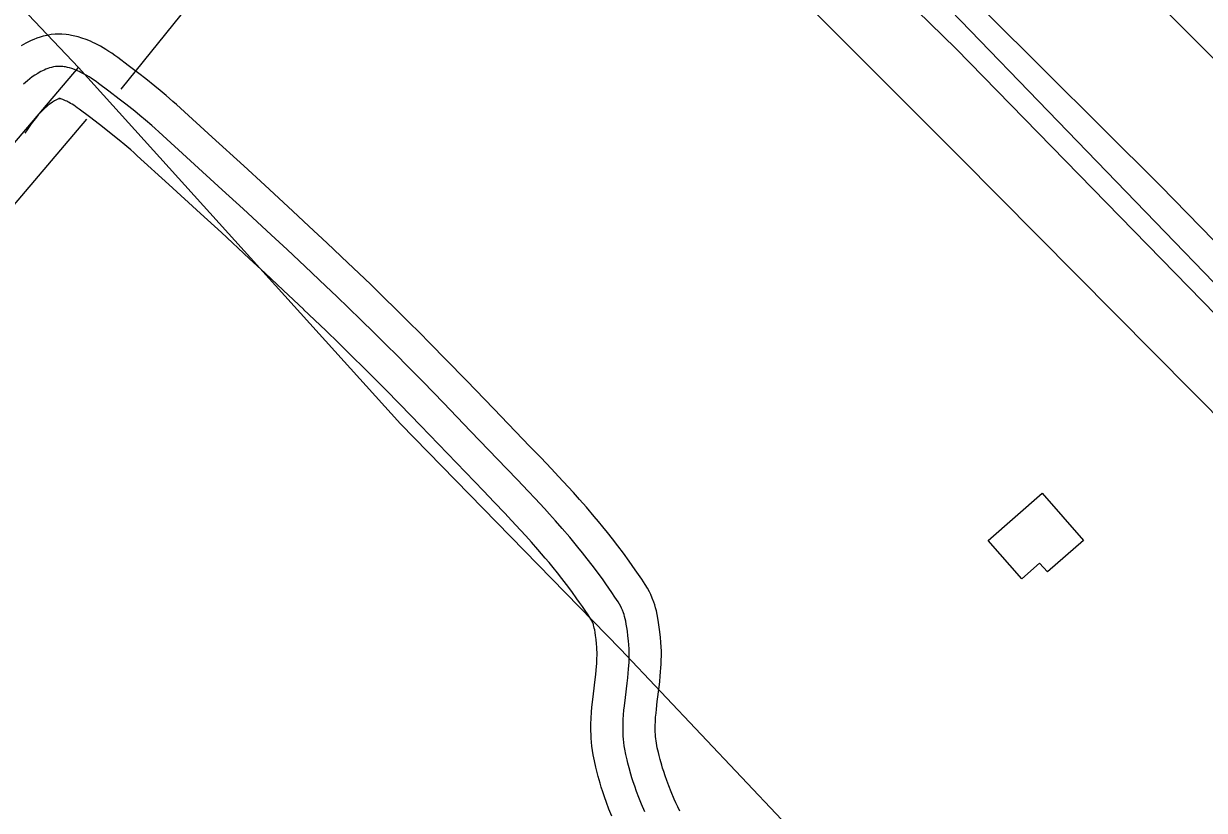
# Model space of a CAD drawing. Extents: x 3355724 to 3393621, y 594744 to 620174.
# Drawn here: x 3375675 to 3376226, y 614346 to 614713 of the extents above; entities that cross this region are included whole.
import ezdxf

# ---------------------------------------------------------------- set-up
doc = ezdxf.new("R2010")
doc.units = 0
for name, color, linetype in [('V-BLDG-OTLN', 7, 'Continuous'), ('V-DTCH-CNTR', 7, 'Continuous'), ('V-LEVE-TOET', 7, 'Continuous'), ('V-RIVR-EDGE', 7, 'Continuous'), ('V-ROAD-CNTR', 7, 'Continuous'), ('V-SURV-LINE', 7, 'Continuous'), ('V-TOPO-SHOR', 7, 'Continuous')]:
    doc.layers.add(name, color=color, linetype=linetype)

msp = doc.modelspace()

# ---------------------------------------------------------------- linework, layer by layer
at = {"layer": 'V-BLDG-OTLN'}
msp.add_lwpolyline([(3376140.3, 614453.74), (3376124.69, 614471.62), (3376149.88, 614493.62), (3376169.13, 614471.58), (3376152.29, 614456.87), (3376148.66, 614461.04)], close=True, dxfattribs=at)
at = {"layer": 'V-DTCH-CNTR'}
msp.add_line((3375850.51, 614525.89), (3375700.19, 614692.1), dxfattribs=at)
for points in [[(3374733.61, 613563.09), (3374803.34, 613645.19), (3374892.86, 613750.59), (3375001.61, 613880.61), (3375176.95, 614083.67), (3375315.11, 614243.02), (3375559, 614526.1), (3375700.19, 614692.1), (3375518.42, 614883.43), (3375381.41, 615015.7), (3375354.89, 615021.87), (3375189.86, 614953.84), (3375029.75, 614776.05), (3374890.5, 614634.28), (3374781.25, 614520.36), (3374649.65, 614363.2), (3374452.51, 614133.37), (3374360.99, 614012.32), (3374630.51, 613789.41)], [(3375850.51, 614525.89), (3375953.1, 614420.88), (3376047.19, 614321.32)]]:
    msp.add_lwpolyline(points, dxfattribs=at)
at = {"layer": 'V-LEVE-TOET'}
msp.add_lwpolyline([(3375825.83, 615008.1), (3375895.42, 614942.45), (3375958.27, 614881.33), (3376045.8, 614795.88), (3376123.79, 614717.8), (3376205.15, 614636.88), (3376311.18, 614528.25), (3376396.48, 614445.07), (3376483.42, 614353.42), (3376577.7, 614261.18)], dxfattribs=at)
at = {"layer": 'V-RIVR-EDGE'}
msp.add_spline([(3375380.82, 618352.84), (3375420.27, 618323.73), (3375445.07, 618301.37), (3375471.34, 618279.74), (3375501.25, 618255.17), (3375536.28, 618227.67), (3375549.03, 618211.92), (3375559.98, 618204.95), (3375576.4, 618194.3), (3375599.75, 618175.24), (3375638.78, 618140.78), (3375656.28, 618122.46), (3375673.42, 618104.87), (3375771.52, 618011.41), (3375800.34, 617985.75), (3375821.85, 617963.4), (3375844.09, 617941.05), (3375861.61, 617929.67), (3375882.4, 617909.52), (3375904.26, 617880.22), (3375960.43, 617832.56), (3375992.15, 617799.58), (3376041.01, 617748.28), (3376074.55, 617712.01), (3376185.41, 617603.17), (3376226.98, 617561.76), (3376338.57, 617455.84), (3376381.97, 617411.87), (3376437.4, 617359.09), (3376479.69, 617314.75), (3376500.1, 617289.48), (3376531.46, 617257.97), (3376571.57, 617217.29), (3376620.05, 617160.14), (3376637.9, 617137.07), (3376661.24, 617115.08), (3376679.48, 617098.95), (3376697.71, 617079.53), (3376717.03, 617058.28), (3376731.6, 617036.68), (3376745.46, 617023.12), (3376758.95, 617009.2), (3376794.67, 616969.63), (3376867.2, 616883.18), (3376881.79, 616866.69), (3376901.83, 616843.98), (3376931.38, 616817.22), (3376968.56, 616773.26), (3377038.17, 616690.11), (3377066.96, 616652.75), (3377087.74, 616632.96), (3377103.06, 616618.67), (3377120.92, 616596.33), (3377186.51, 616512.45), (3377216.03, 616475.46), (3377255.39, 616427.84), (3377303.85, 616366.31), (3377369.46, 616288.29), (3377405.91, 616245.79), (3377491.52, 616128.6), (3377526.12, 616075.88), (3377552.72, 616041.09), (3377626.7, 615950.25), (3377654.4, 615916.18), (3377678.45, 615886.15), (3377699.95, 615857.22), (3377777.92, 615752.48), (3377803.06, 615722.81), (3377843.53, 615678.11), (3377867.95, 615650.27), (3377881.43, 615631.96), (3377905.48, 615598.27), (3377926.6, 615565.68), (3377940.8, 615543.35), (3377958.65, 615518.81), (3377971.76, 615499.4), (3377982.68, 615481.47), (3378059.55, 615375.27), (3378094.52, 615325.1), (3378126.94, 615277.13), (3378185.17, 615175.73), (3378207.01, 615135.1), (3378307.9, 614987.17), (3378349.41, 614923.1), (3378390.94, 614864.14), (3378419.72, 614826.42), (3378449.24, 614789.42), (3378467.07, 614756.12), (3378482.35, 614726.47), (3378509.65, 614679.24), (3378546.06, 614621.03), (3378577.36, 614566.49), (3378597.73, 614524.77), (3378622.46, 614473.89), (3378650.12, 614424.48), (3378694.9, 614351.25), (3378714.91, 614311), (3378749.11, 614248.04), (3378759.68, 614232.66), (3378776.79, 614205.93), (3378791.7, 614172.99), (3378807.69, 614137.86), (3378844.81, 614066.85), (3378863.71, 614025.13), (3378885.92, 613990.72), (3378900.11, 613964), (3378916.5, 613936.54), (3378929.25, 613918.23), (3379005.71, 613794.85), (3379023.17, 613762.64), (3379028.99, 613751.66), (3379038.1, 613737.75), (3379055.97, 613721.98), (3379063.26, 613712.46), (3379072.71, 613690.14), (3379096.69, 613633.42), (3379107.6, 613608.17), (3379127.6, 613568.28), (3379150.17, 613527.28), (3379171.28, 613493.23), (3379216.04, 613409.41), (3379256.8, 613334.37), (3379314.98, 613211.4), (3379346.24, 613141.14), (3379363.68, 613098.33), (3379415.72, 613001.69), (3379435.35, 612957.78), (3379449.52, 612923.75), (3379470.62, 612881.66), (3379540.48, 612750.98), (3379564.86, 612706.33), (3379589.61, 612660.57), (3379652.22, 612553.68), (3379662.4, 612530.99), (3379662.74, 612523.68), (3379672.94, 612508.3), (3379687.86, 612480.85), (3379704.23, 612446.81), (3379704.94, 612442.05), (3379706.03, 612437.3), (3379717.66, 612409.12), (3379731.49, 612386.43), (3379735.12, 612376.91), (3379746.04, 612354.95), (3379762.07, 612334.44), (3379789.38, 612291.97), (3379802.84, 612266.35), (3379843.96, 612191.31), (3379872.71, 612135.68), (3379896.37, 612098.33), (3379901.45, 612082.97), (3379906.5, 612054.81), (3379909.41, 612046.76), (3379918.88, 612032.84), (3379935.28, 612013.06), (3379944.73, 611991.47), (3379953.43, 611964.03), (3379958.89, 611953.42), (3379967.28, 611946.09), (3379978.56, 611926.69), (3379993.48, 611899.96), (3380009.51, 611874.34), (3380070.27, 611759.4), (3380080.8, 611731.23), (3380088.07, 611713.3), (3380095.7, 611697.56), (3380112.46, 611674.13), (3380124.83, 611651.8), (3380123.72, 611645.22), (3380124.79, 611635.35), (3380137.16, 611610.46), (3380148.81, 611592.52), (3380155.02, 611587.75), (3380167.04, 611570.54), (3380177.58, 611546.39), (3380195.78, 611514.17), (3380214.71, 611483.42), (3380224.53, 611465.85), (3380228.15, 611449.39), (3380233.59, 611432.56), (3380253.97, 611395.96), (3380276.52, 611349.11), (3380293.96, 611306.3), (3380320.89, 611258.71), (3380341.28, 611224.67), (3380352.57, 611207.46), (3380364.6, 611196.1), (3380367.14, 611187.68), (3380368.95, 611179.64), (3380378.42, 611166.45), (3380389, 611155.46), (3380388.98, 611149.98), (3380391.14, 611136.81), (3380399.14, 611120.71), (3380419.9, 611089.58), (3380436.68, 611073.46), (3380444.33, 611062.84), (3380443.95, 611058.82), (3380442.84, 611052.97), (3380446.48, 611044.92), (3380459.96, 611025.88), (3380464.31, 611010.88), (3380471.21, 610992.22), (3380486.47, 610958.19), (3380519.26, 610912.78), (3380526.88, 610891.19), (3380537.4, 610858.27), (3380551.57, 610822.77), (3380593.77, 610740.06), (3380615.24, 610699.43), (3380640.74, 610663.54), (3380652.38, 610642.31), (3380663.65, 610615.23), (3380668, 610601.33), (3380674.19, 610590.71), (3380692.06, 610574.95), (3380702.63, 610562.49), (3380712.46, 610543.83), (3380727.72, 610509.79), (3380735.35, 610487.84), (3380741.14, 610466.26), (3380745.88, 610461.13), (3380752.82, 610456.36), (3380760.47, 610445.74), (3380779.75, 610409.14), (3380795.75, 610376.2), (3380801.59, 610370.34), (3380807.42, 610366.3), (3380811.79, 610355.69), (3380812.49, 610344.36), (3380817.94, 610330.45), (3380829.23, 610313.24), (3380839.05, 610293.84), (3380846.35, 610289.44), (3380854.01, 610282.84), (3380859.1, 610273.69), (3380867.1, 610253.93), (3380868.55, 610249.54), (3380877.66, 610239.65), (3380887.13, 610223.91), (3380896.59, 610208.53), (3380899.85, 610194.27), (3380899.84, 610190.24), (3380906.05, 610188.77), (3380912.99, 610185.09), (3380918.45, 610177.04), (3380918.43, 610171.19), (3380918.42, 610164.61), (3380918.4, 610157.66), (3380926.06, 610151.8), (3380935.54, 610140.81), (3380947.18, 610118.84), (3380956.29, 610103.83), (3380965.04, 610094.67), (3380973.4, 610078.94), (3380975.21, 610070.16), (3380981.77, 610062.1), (3380992.71, 610052.93), (3380996.72, 610044.88), (3380999.97, 610032.08), (3380999.95, 610022.94), (3381003.22, 610013.06), (3381010.15, 610006.83), (3381018.91, 610001.33), (3381025.83, 609991.44), (3381035.3, 609976.79), (3381052.05, 609952.26), (3381064.06, 609932.49), (3381081.17, 609901.74), (3381081.14, 609891.87), (3381086.58, 609872.85), (3381093.84, 609850.9), (3381104.02, 609830.4), (3381125.49, 609791.6), (3381152.44, 609750.23), (3381171.02, 609723.86), (3381189.57, 609687.99), (3381212.13, 609645.9), (3381231.43, 609613.32), (3381244.14, 609581.49), (3381257.94, 609543.07), (3381275.04, 609509.4), (3381303.06, 609460.34), (3381339.81, 609389.7), (3381375.86, 609334.05), (3381398.43, 609297.8), (3381410.81, 609276.57), (3381420.3, 609271.8), (3381423.22, 609268.13), (3381426.13, 609261.55), (3381429.78, 609259.34), (3381434.89, 609258.6), (3381439.64, 609256.39), (3381499.34, 609155.72), (3381528.08, 609097.89), (3381535.35, 609085.08), (3381535.33, 609077.04), (3381535.31, 609065.34), (3381535.29, 609058.03), (3381541.13, 609053.63), (3381551.71, 609048.49), (3381554.98, 609039.7), (3381564.07, 609020.67), (3381586.27, 608978.95), (3381604.83, 608944.17), (3381620.11, 608915.26), (3381628.49, 608903.54), (3381636.88, 608898.4), (3381651.08, 608874.6), (3381663.08, 608850.81), (3381678.38, 608829.21), (3381690.77, 608814.56), (3381704.61, 608790.4), (3381708.22, 608774.67), (3381710.37, 608757.85), (3381710.35, 608748.71), (3381708.5, 608737.75), (3381708.12, 608732.26), (3381711.37, 608718), (3381715.71, 608697.15), (3381717.88, 608689.84), (3381723.34, 608678.49), (3381733.53, 608661.65), (3381741.56, 608656.51), (3381747.03, 608652.48), (3381752.87, 608648.08), (3381759.82, 608648.06), (3381763.47, 608646.95), (3381765.65, 608640.74), (3381769.29, 608633.42), (3381776.21, 608626.45), (3381784.62, 608624.97), (3381791.56, 608623.86), (3381802.13, 608612.86), (3381808.33, 608607.36), (3381820.72, 608590.88), (3381831.67, 608582.82), (3381840.78, 608572.56), (3381857.51, 608537.79), (3381870.22, 608504.13), (3381876.02, 608481.45), (3381884.75, 608464.98), (3381898.59, 608444.11), (3381913.54, 608430.18), (3381932.09, 608392.48), (3381960.83, 608337.21), (3381973.56, 608310.86), (3381973.55, 608307.21), (3381972.8, 608299.9), (3381972.79, 608295.14), (3381974.97, 608287.83), (3381977.88, 608282.34), (3381985.91, 608277.2), (3381990.28, 608270.98), (3381997.19, 608259.26), (3382005.93, 608242.42), (3382015.74, 608221.2), (3382031.03, 608193.01), (3382044.49, 608168.85), (3382063.05, 608134.08), (3382080.13, 608094.92), (3382096.49, 608059.06), (3382116.86, 608016.61), (3382135.05, 607983.3), (3382154.33, 607945.23), (3382180.52, 607889.97), (3382186.33, 607875.7), (3382201.59, 607836.91), (3382211, 607801.06), (3382218.99, 607778.02), (3382226.27, 607767.03), (3382233.56, 607756.78), (3382247.73, 607722.75), (3382259, 607698.23), (3382261.54, 607688.35), (3382266.62, 607674.81), (3382271, 607670.42), (3382277.91, 607659.43), (3382286.29, 607646.25), (3382288.82, 607636.74), (3382293.54, 607621.01), (3382300.43, 607600.89), (3382310.61, 607578.93), (3382319.72, 607565.75), (3382337.93, 607536.82), (3382350.3, 607516.32), (3382357.57, 607499.12), (3382366.3, 607481.92), (3382374.32, 607469.47), (3382380.88, 607463.97), (3382386.73, 607463.23), (3382390.75, 607463.22), (3382394.4, 607459.92), (3382404.95, 607439.06), (3382412.58, 607420.03), (3382419.09, 607395.52), (3382431.81, 607365.52), (3382444.54, 607336.97), (3382461.28, 607305.86), (3382481.64, 607263.77), (3382528.25, 607190.18), (3382546.82, 607161.62), (3382558.1, 607140.03), (3382565.37, 607121.36), (3382577.74, 607099.04), (3382593.75, 607069.75), (3382609.41, 607044.12), (3382624.34, 607021.42), (3382632.36, 607011.17), (3382645.48, 606997.98), (3382659.35, 606986.98), (3382671.37, 606972.69), (3382685.21, 606951.82)], degree=3, dxfattribs=at)
at = {"layer": 'V-ROAD-CNTR'}
for points in [[(3375221.87, 615538.5), (3375486.74, 615308.18), (3375688.49, 615108.58), (3375916.87, 614888.76), (3376109.53, 614701.06), (3376460.93, 614341.22), (3376785.84, 614006.28), (3376872.11, 613919.09), (3377035.51, 613765.45), (3377423.95, 613401.15), (3377487.13, 613339.47), (3377573.64, 613251.25), (3377676.21, 613142.73), (3377859.71, 612933.03), (3378079.91, 612686.56), (3378399.57, 612326.51)], [(3375825.93, 614601.09), (3375816.27, 614610.22), (3375807.77, 614618.18), (3375800.31, 614625.13), (3375787.23, 614637.2), (3375777.39, 614646.23), (3375762.62, 614659.72), (3375747.8, 614673.23), (3375746.04, 614674.83), (3375744.32, 614676.34), (3375741.15, 614679.06), (3375738.34, 614681.4), (3375735.86, 614683.41), (3375731.58, 614686.81), (3375728.32, 614689.33), (3375723.47, 614693.03), (3375718.54, 614696.75), (3375717.16, 614697.76), (3375715.75, 614698.75), (3375714.36, 614699.67), (3375713.01, 614700.52), (3375711.71, 614701.3), (3375710.46, 614702.02), (3375709.24, 614702.68), (3375708.07, 614703.27), (3375706.94, 614703.82), (3375705.77, 614704.35), (3375703.76, 614705.17), (3375701.84, 614705.86), (3375700.08, 614706.4), (3375698.49, 614706.81), (3375697.04, 614707.12), (3375695.72, 614707.34), (3375694.42, 614707.51), (3375692.46, 614707.66), (3375690.78, 614707.69), (3375689.35, 614707.63), (3375687.46, 614707.45), (3375685.57, 614707.11), (3375683.82, 614706.69), (3375682.28, 614706.24), (3375680.81, 614705.75), (3375679.44, 614705.22), (3375678.14, 614704.67), (3375676.9, 614704.09), (3375675.74, 614703.51), (3375674.65, 614702.92), (3375673.53, 614702.27)], [(3375815.62, 614590.19), (3375805.99, 614599.3), (3375797.54, 614607.22), (3375790.11, 614614.12), (3375777.07, 614626.16), (3375767.26, 614635.16), (3375752.51, 614648.64), (3375737.73, 614662.12), (3375736.05, 614663.63), (3375734.47, 614665.03), (3375731.47, 614667.6), (3375728.82, 614669.81), (3375726.47, 614671.72), (3375722.33, 614675), (3375719.18, 614677.44), (3375714.41, 614681.07), (3375709.58, 614684.71), (3375708.42, 614685.57), (3375707.29, 614686.36), (3375706.19, 614687.09), (3375705.14, 614687.75), (3375704.13, 614688.36), (3375703.18, 614688.9), (3375702.27, 614689.4), (3375701.4, 614689.83), (3375700.59, 614690.23), (3375699.82, 614690.57), (3375698.38, 614691.17), (3375697.12, 614691.62), (3375696.02, 614691.96), (3375695.05, 614692.2), (3375694.22, 614692.38), (3375693.49, 614692.5), (3375692.86, 614692.59), (3375691.77, 614692.67), (3375690.97, 614692.68), (3375690.37, 614692.66), (3375689.49, 614692.57), (3375688.63, 614692.42), (3375687.69, 614692.19), (3375686.77, 614691.93), (3375685.9, 614691.63), (3375685.05, 614691.31), (3375684.23, 614690.96), (3375683.45, 614690.59), (3375682.69, 614690.21), (3375681.96, 614689.82), (3375681.26, 614689.41), (3375679.91, 614688.57), (3375678.66, 614687.71), (3375677.51, 614686.85), (3375676.44, 614685.99), (3375675.46, 614685.15), (3375674.54, 614684.33)], [(3375805.32, 614579.29), (3375795.71, 614588.37), (3375787.3, 614596.25), (3375779.92, 614603.12), (3375766.91, 614615.13), (3375757.13, 614624.1), (3375742.4, 614637.56), (3375727.65, 614651.01), (3375726.07, 614652.44), (3375724.62, 614653.71), (3375721.79, 614656.15), (3375719.29, 614658.23), (3375717.08, 614660.02), (3375713.07, 614663.19), (3375710.04, 614665.54), (3375705.35, 614669.12), (3375700.62, 614672.68), (3375699.68, 614673.37), (3375698.83, 614673.97), (3375698.03, 614674.5), (3375697.27, 614674.98), (3375696.56, 614675.41), (3375695.89, 614675.79), (3375695.29, 614676.11), (3375694.74, 614676.4), (3375694.24, 614676.64), (3375693.88, 614676.8), (3375693, 614677.16), (3375692.4, 614677.38), (3375691.95, 614677.51), (3375691.62, 614677.6), (3375691.4, 614677.64), (3375691.27, 614677.67), (3375691.31, 614677.66), (3375691.09, 614677.68), (3375691.15, 614677.68), (3375691.39, 614677.69), (3375691.52, 614677.7), (3375691.7, 614677.73), (3375691.55, 614677.69), (3375691.27, 614677.61), (3375690.98, 614677.51), (3375690.66, 614677.39), (3375690.33, 614677.25), (3375689.99, 614677.1), (3375689.64, 614676.92), (3375689.28, 614676.72), (3375688.99, 614676.56), (3375688.16, 614676.03), (3375687.42, 614675.52), (3375686.7, 614674.99), (3375686, 614674.42), (3375685.33, 614673.85), (3375684.69, 614673.28), (3375684.09, 614672.72), (3375683.56, 614672.2), (3375682.43, 614671.03), (3375681.49, 614670), (3375680.67, 614669.05), (3375680.01, 614668.23), (3375678.73, 614666.61), (3375677.85, 614665.41), (3375677.22, 614664.53), (3375676.25, 614663.1), (3375675.25, 614661.54)], [(3375980.8, 614345.3), (3375979.86, 614347.35), (3375979, 614349.25), (3375978.24, 614350.99), (3375976.83, 614354.33), (3375975.68, 614357.2), (3375974.74, 614359.7), (3375973.96, 614361.88), (3375973.32, 614363.78), (3375972.79, 614365.44), (3375972.36, 614366.84), (3375971.62, 614369.43), (3375971.12, 614371.33), (3375970.79, 614372.72), (3375970.3, 614374.89), (3375969.89, 614377), (3375969.7, 614378.09), (3375969.57, 614379.13), (3375969.46, 614380.16), (3375969.39, 614381.19), (3375969.34, 614382.21), (3375969.31, 614383.23), (3375969.31, 614384.23), (3375969.32, 614385.18), (3375969.4, 614387.25), (3375969.52, 614389.2), (3375969.69, 614391.09), (3375969.87, 614392.9), (3375970.28, 614396.53), (3375971.1, 614403.19), (3375971.41, 614405.84), (3375971.65, 614408.22), (3375971.84, 614410.35), (3375971.98, 614412.24), (3375972.08, 614413.94), (3375972.14, 614415.49), (3375972.19, 614418.09), (3375972.18, 614420.14), (3375972.12, 614421.77), (3375971.99, 614424.1), (3375971.78, 614426.36), (3375971.5, 614428.9), (3375971.22, 614431.16), (3375970.93, 614433.28), (3375970.6, 614435.26), (3375970.24, 614437.06), (3375969.86, 614438.7), (3375969.46, 614440.17), (3375969.07, 614441.49), (3375968.65, 614442.76), (3375967.91, 614444.72), (3375967.22, 614446.32), (3375966.59, 614447.62), (3375965.66, 614449.35), (3375964.66, 614450.99), (3375963.02, 614453.49), (3375961.51, 614455.74), (3375960.03, 614457.9), (3375958.59, 614459.96), (3375957.17, 614461.95), (3375954.46, 614465.68), (3375951.87, 614469.13), (3375949.41, 614472.31), (3375947.1, 614475.23), (3375944.91, 614477.94), (3375942.85, 614480.44), (3375940.89, 614482.78), (3375937.25, 614487.03), (3375934.01, 614490.71), (3375931.16, 614493.89), (3375928.65, 614496.65), (3375924.26, 614501.4), (3375920.92, 614504.95), (3375915.91, 614510.21), (3375910.87, 614515.45), (3375893.98, 614533), (3375881.28, 614546.15), (3375871.7, 614555.98), (3375864.47, 614563.34), (3375859.01, 614568.85), (3375854.88, 614572.97), (3375848.68, 614579.12), (3375842.42, 614585.24), (3375836.59, 614590.89), (3375831.11, 614596.15), (3375825.98, 614601.05)], [(3375964.46, 614345.06), (3375962.95, 614348.63), (3375961.7, 614351.77), (3375960.66, 614354.53), (3375959.79, 614356.95), (3375959.07, 614359.08), (3375958.47, 614360.95), (3375957.97, 614362.59), (3375957.15, 614365.49), (3375956.58, 614367.67), (3375956.18, 614369.32), (3375955.62, 614371.81), (3375955.13, 614374.31), (3375954.87, 614375.87), (3375954.67, 614377.39), (3375954.52, 614378.85), (3375954.41, 614380.28), (3375954.35, 614381.66), (3375954.31, 614383), (3375954.31, 614384.3), (3375954.33, 614385.57), (3375954.42, 614388.02), (3375954.57, 614390.32), (3375954.75, 614392.47), (3375954.95, 614394.5), (3375955.39, 614398.3), (3375956.21, 614404.96), (3375956.5, 614407.46), (3375956.72, 614409.64), (3375956.89, 614411.55), (3375957.01, 614413.22), (3375957.09, 614414.68), (3375957.15, 614415.95), (3375957.19, 614418.18), (3375957.18, 614419.85), (3375957.14, 614421.1), (3375957.03, 614422.97), (3375956.86, 614424.84), (3375956.6, 614427.17), (3375956.35, 614429.22), (3375956.1, 614431), (3375955.84, 614432.55), (3375955.57, 614433.9), (3375955.3, 614435.08), (3375955.03, 614436.1), (3375954.76, 614436.98), (3375954.51, 614437.75), (3375954, 614439.09), (3375953.58, 614440.07), (3375953.22, 614440.81), (3375952.64, 614441.89), (3375951.99, 614442.96), (3375950.52, 614445.19), (3375949.09, 614447.32), (3375947.69, 614449.37), (3375946.33, 614451.32), (3375945, 614453.19), (3375942.4, 614456.76), (3375939.93, 614460.05), (3375937.59, 614463.07), (3375935.38, 614465.87), (3375933.29, 614468.45), (3375931.32, 614470.85), (3375929.45, 614473.08), (3375925.92, 614477.2), (3375922.79, 614480.75), (3375920.03, 614483.84), (3375917.59, 614486.51), (3375913.29, 614491.17), (3375910.02, 614494.64), (3375905.07, 614499.84), (3375900.06, 614505.05), (3375883.18, 614522.59), (3375870.51, 614535.7), (3375860.98, 614545.49), (3375853.79, 614552.8), (3375848.38, 614558.26), (3375844.3, 614562.34), (3375838.15, 614568.43), (3375831.96, 614574.49), (3375826.18, 614580.09), (3375820.74, 614585.31), (3375815.62, 614590.19)], [(3375949.07, 614342.93), (3375947.71, 614346.34), (3375946.58, 614349.36), (3375945.62, 614352.02), (3375944.83, 614354.38), (3375944.16, 614356.47), (3375943.58, 614358.35), (3375942.67, 614361.54), (3375942.03, 614364.01), (3375941.56, 614365.92), (3375940.94, 614368.73), (3375940.37, 614371.63), (3375940.03, 614373.65), (3375939.77, 614375.65), (3375939.57, 614377.55), (3375939.44, 614379.37), (3375939.36, 614381.11), (3375939.31, 614382.78), (3375939.31, 614384.38), (3375939.33, 614385.96), (3375939.44, 614388.78), (3375939.61, 614391.43), (3375939.81, 614393.86), (3375940.04, 614396.1), (3375940.49, 614400.08), (3375941.31, 614406.73), (3375941.58, 614409.08), (3375941.79, 614411.07), (3375941.94, 614412.76), (3375942.04, 614414.2), (3375942.11, 614415.42), (3375942.15, 614416.41), (3375942.19, 614418.27), (3375942.18, 614419.56), (3375942.15, 614420.43), (3375942.07, 614421.85), (3375941.93, 614423.32), (3375941.7, 614425.45), (3375941.48, 614427.27), (3375941.27, 614428.72), (3375941.08, 614429.85), (3375940.9, 614430.75), (3375940.74, 614431.46), (3375940.59, 614432.02), (3375940.45, 614432.48), (3375940.37, 614432.74), (3375940.1, 614433.45), (3375939.93, 614433.83), (3375939.86, 614433.99), (3375939.62, 614434.43), (3375939.32, 614434.93), (3375938.03, 614436.89), (3375936.67, 614438.91), (3375935.35, 614440.84), (3375934.06, 614442.68), (3375932.82, 614444.43), (3375930.34, 614447.84), (3375928, 614450.96), (3375925.78, 614453.83), (3375923.67, 614456.5), (3375921.67, 614458.97), (3375919.78, 614461.26), (3375918.01, 614463.38), (3375914.59, 614467.36), (3375911.57, 614470.8), (3375908.9, 614473.78), (3375906.54, 614476.37), (3375902.32, 614480.94), (3375899.12, 614484.33), (3375894.23, 614489.47), (3375889.25, 614494.66), (3375872.38, 614512.18), (3375859.75, 614525.26), (3375850.26, 614535), (3375843.12, 614542.26), (3375837.75, 614547.68), (3375833.72, 614551.71), (3375827.63, 614557.74), (3375821.5, 614563.74), (3375815.77, 614569.29), (3375810.37, 614574.48), (3375805.27, 614579.34)]]:
    msp.add_lwpolyline(points, dxfattribs=at)
at = {"layer": 'V-SURV-LINE'}
msp.add_lwpolyline([(3376528.35, 614397.46), (3375707.85, 615219.03)], dxfattribs=at)
at = {"layer": 'V-TOPO-SHOR'}
msp.add_line((3375720.13, 614682.06), (3375751.48, 614720.81), dxfattribs=at)
for points in [[(3375897.46, 614925.44), (3376089.08, 614737.75), (3376261.61, 614559.13), (3376452.25, 614367.94)], [(3375977.75, 614784.28), (3376111.67, 614650.22), (3376256.03, 614504.51), (3376414.12, 614348.24)], [(3375336.15, 614240.12), (3375473.47, 614397.9), (3375626.78, 614577.14), (3375704.2, 614668.07)]]:
    msp.add_lwpolyline(points, dxfattribs=at)

doc.saveas('drawing.dxf')
